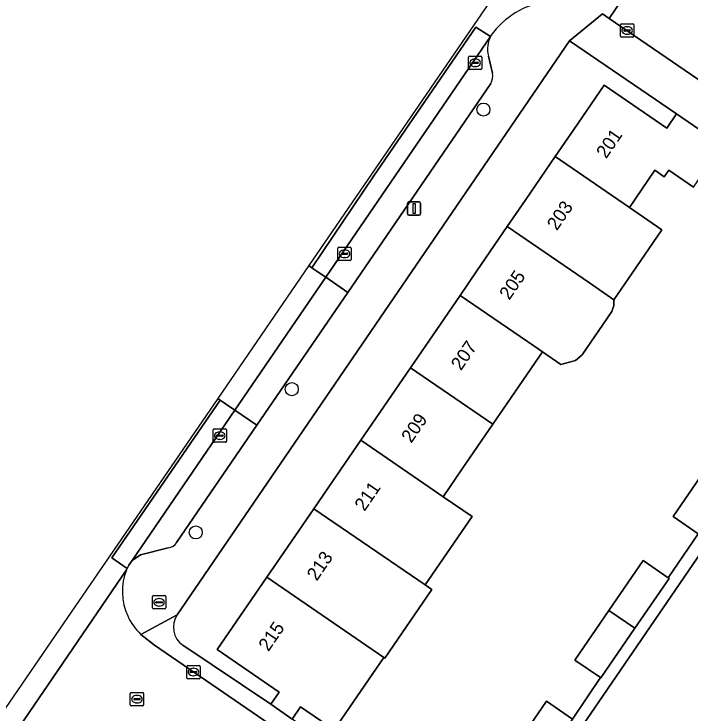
# Model space of a CAD drawing. Extents: x 160023 to 161302, y 384750 to 385707.
# Drawn here: x 160104.2 to 160155, y 385430 to 385482.5 of the extents above; entities that cross this region are included whole.
import ezdxf

# ---------------------------------------------------------------- set-up
doc = ezdxf.new("R2010")
doc.units = 0
for name, color, linetype in [('IMGEO_Boom', 7, 'Continuous'), ('IMGEO_Brandkraan', 7, 'Continuous'), ('IMGEO_Erf', 7, 'Continuous'), ('IMGEO_Kolk', 7, 'Continuous'), ('IMGEO_Lichtmast', 7, 'Continuous'), ('IMGEO_Pand', 7, 'Continuous'), ('IMGEO_Pand_nummerreeks', 7, 'Continuous'), ('IMGEO_Parkeervlak_open', 7, 'Continuous'), ('IMGEO_Rijbaan_lokaal_gesloten', 7, 'Continuous'), ('IMGEO_Rijbaan_lokaal_open', 7, 'Continuous'), ('IMGEO_Rioolput', 7, 'Continuous'), ('IMGEO_Voetpad_open', 7, 'Continuous')]:
    doc.layers.add(name, color=color, linetype=linetype)

msp = doc.modelspace()

# ---------------------------------------------------------------- linework, layer by layer
at = {"layer": 'IMGEO_Boom'}
for centre in [(160139.51, 385475.279), (160125.1, 385454.281), (160117.886, 385443.522)]:
    msp.add_circle(centre, 0.489, dxfattribs=at)
at = {"layer": 'IMGEO_Brandkraan'}
for p, q in [((160114.634, 385437.848), (160114.634, 385438.7)), ((160114.709, 385438.774), (160115.561, 385438.774)), ((160115.122, 385438.554), (160115.147, 385438.554)), ((160115.635, 385438.7), (160115.635, 385437.848)), ((160114.893, 385438.268), (160114.893, 385438.28)), ((160115.331, 385438.231), (160114.933, 385438.231)), ((160114.936, 385438.317), (160115.334, 385438.317)), ((160115.145, 385437.994), (160115.12, 385437.994)), ((160115.377, 385438.28), (160115.377, 385438.268)), ((160115.561, 385437.774), (160114.709, 385437.774))]:
    msp.add_line(p, q, dxfattribs=at)
for points in [[(160114.634, 385437.848), (160114.634, 385438.7)], [(160114.709, 385438.774), (160115.561, 385438.774)], [(160115.635, 385438.7), (160115.635, 385437.848)], [(160115.561, 385437.774), (160114.709, 385437.774)]]:
    msp.add_lwpolyline(points, dxfattribs=at)
for centre, radius, start, end in [((160114.711, 385438.698), 0.0765, 91.552, 178.448), ((160114.711, 385438.698), 0.0765, 91.552, 178.448), ((160115.559, 385438.698), 0.0765, 1.552, 88.448), ((160115.559, 385438.698), 0.0765, 1.552, 88.448), ((160114.933, 385438.277), 0.0403, 85.8775, 175.7526), ((160114.93, 385438.267), 0.0366, 178.938, 274.7102), ((160115.334, 385438.274), 0.043, 264.8664, 352.4533), ((160115.338, 385438.279), 0.0386, 1.7309, 96.639), ((160114.711, 385437.85), 0.0765, 181.552, 268.448), ((160114.711, 385437.85), 0.0765, 181.552, 268.448), ((160115.559, 385437.85), 0.0765, 271.552, 358.448), ((160115.559, 385437.85), 0.0765, 271.552, 358.448)]:
    msp.add_arc(centre, radius, start, end, dxfattribs=at)
for centre, major_axis, ratio, start_param, end_param in [((160115.121, 385438.274), (-0.387, 0.002), 0.722429, 4.712389, 7.853982), ((160115.146, 385438.274), (-0.39, 0.002), 0.717154, 1.570796, 4.712389)]:
    msp.add_ellipse(centre, major_axis=major_axis, ratio=ratio, start_param=start_param, end_param=end_param, dxfattribs=at)
at = {"layer": 'IMGEO_Erf'}
for points in [[(160116.927, 385435.042), (160123.529, 385430.613), (160124.155, 385431.527), (160119.504, 385434.717), (160123.237, 385440.16), (160124.506, 385442.011), (160126.766, 385445.306), (160128.157, 385447.335), (160130.29, 385450.446), (160131.719, 385452.53), (160134.023, 385455.89), (160135.399, 385457.896), (160137.752, 385461.327), (160139.022, 385463.179), (160141.293, 385466.49), (160142.645, 385468.462), (160144.904, 385471.756), (160146.296, 385473.786), (160148.581, 385477.118), (160153.282, 385473.894), (160154.018, 385474.967), (160145.973, 385480.432), (160116.497, 385437.343)], [(160155.289, 385469.446), (160153.429, 385470.722), (160153.08, 385470.232), (160152.386, 385470.718), (160151.87, 385469.965), (160150.477, 385467.934), (160152.924, 385466.256), (160150.683, 385462.988), (160149.313, 385460.99), (160149.318, 385460.57), (160149.161, 385460.117), (160146.93, 385456.863), (160146.415, 385456.44), (160145.315, 385456.139), (160143.939, 385457.083), (160141.587, 385453.654), (160140.211, 385451.647), (160137.907, 385448.288), (160136.478, 385446.204), (160138.648, 385444.716), (160135.123, 385439.574), (160135.634, 385439.223), (160132.106, 385434.08), (160132.03, 385434.132), (160128.297, 385428.688), (160125.764, 385430.424), (160125.137, 385429.509)], [(160141.752, 385427.195), (160144.257, 385430.847), (160146.212, 385429.506), (160148.299, 385432.619), (160146.376, 385433.937), (160148.933, 385437.666), (160151.501, 385441.411), (160153.39, 385440.115), (160155.639, 385443.425), (160153.764, 385444.711), (160156.392, 385448.542)]]:
    msp.add_lwpolyline(points, dxfattribs=at)
msp.add_arc((160117.865, 385436.408), 1.657, 145.639, 235.5311, dxfattribs=at)
at = {"layer": 'IMGEO_Kolk'}
for p, q in [((160149.803, 385480.797), (160149.803, 385481.649)), ((160149.878, 385481.723), (160150.73, 385481.723)), ((160150.804, 385481.649), (160150.804, 385480.797)), ((160150.062, 385481.217), (160150.062, 385481.229)), ((160150.5, 385481.18), (160150.102, 385481.18)), ((160150.105, 385481.266), (160150.503, 385481.266)), ((160150.291, 385481.503), (160150.316, 385481.503)), ((160150.546, 385481.229), (160150.546, 385481.217)), ((160150.73, 385480.723), (160149.878, 385480.723)), ((160150.314, 385480.943), (160150.289, 385480.943)), ((160138.384, 385478.368), (160138.384, 385479.22)), ((160138.459, 385479.294), (160139.311, 385479.294)), ((160138.872, 385479.074), (160138.897, 385479.074)), ((160139.385, 385479.22), (160139.385, 385478.368)), ((160138.643, 385478.788), (160138.643, 385478.8)), ((160139.081, 385478.751), (160138.683, 385478.751)), ((160138.686, 385478.837), (160139.084, 385478.837)), ((160138.895, 385478.514), (160138.87, 385478.514)), ((160139.127, 385478.8), (160139.127, 385478.788)), ((160139.311, 385478.294), (160138.459, 385478.294)), ((160128.573, 385464.02), (160128.573, 385464.872)), ((160128.648, 385464.946), (160129.5, 385464.946)), ((160129.574, 385464.872), (160129.574, 385464.02)), ((160128.832, 385464.44), (160128.832, 385464.452)), ((160129.27, 385464.403), (160128.872, 385464.403)), ((160128.875, 385464.489), (160129.273, 385464.489)), ((160129.061, 385464.726), (160129.086, 385464.726)), ((160129.316, 385464.452), (160129.316, 385464.44)), ((160129.5, 385463.946), (160128.648, 385463.946)), ((160129.084, 385464.166), (160129.059, 385464.166)), ((160119.192, 385450.365), (160119.192, 385451.217)), ((160119.267, 385451.291), (160120.119, 385451.291)), ((160120.193, 385451.217), (160120.193, 385450.365)), ((160119.451, 385450.785), (160119.451, 385450.797)), ((160119.889, 385450.748), (160119.491, 385450.748)), ((160119.494, 385450.834), (160119.892, 385450.834)), ((160119.68, 385451.071), (160119.705, 385451.071)), ((160119.935, 385450.797), (160119.935, 385450.785)), ((160120.119, 385450.291), (160119.267, 385450.291)), ((160119.703, 385450.511), (160119.678, 385450.511)), ((160117.21, 385432.61), (160117.21, 385433.462)), ((160117.285, 385433.536), (160118.137, 385433.536)), ((160117.698, 385433.316), (160117.723, 385433.316)), ((160118.211, 385433.462), (160118.211, 385432.61)), ((160117.469, 385433.03), (160117.469, 385433.042)), ((160117.907, 385432.993), (160117.509, 385432.993)), ((160117.512, 385433.079), (160117.91, 385433.079)), ((160117.721, 385432.756), (160117.696, 385432.756)), ((160117.953, 385433.042), (160117.953, 385433.03)), ((160118.137, 385432.536), (160117.285, 385432.536))]:
    msp.add_line(p, q, dxfattribs=at)
for points in [[(160149.803, 385480.797), (160149.803, 385481.649)], [(160149.878, 385481.723), (160150.73, 385481.723)], [(160150.804, 385481.649), (160150.804, 385480.797)], [(160150.73, 385480.723), (160149.878, 385480.723)], [(160138.384, 385478.368), (160138.384, 385479.22)], [(160138.459, 385479.294), (160139.311, 385479.294)], [(160139.385, 385479.22), (160139.385, 385478.368)], [(160139.311, 385478.294), (160138.459, 385478.294)], [(160128.573, 385464.02), (160128.573, 385464.872)], [(160128.648, 385464.946), (160129.5, 385464.946)], [(160129.574, 385464.872), (160129.574, 385464.02)], [(160129.5, 385463.946), (160128.648, 385463.946)], [(160119.192, 385450.365), (160119.192, 385451.217)], [(160119.267, 385451.291), (160120.119, 385451.291)], [(160120.193, 385451.217), (160120.193, 385450.365)], [(160120.119, 385450.291), (160119.267, 385450.291)], [(160117.21, 385432.61), (160117.21, 385433.462)], [(160117.285, 385433.536), (160118.137, 385433.536)], [(160118.211, 385433.462), (160118.211, 385432.61)], [(160118.137, 385432.536), (160117.285, 385432.536)]]:
    msp.add_lwpolyline(points, dxfattribs=at)
for centre, radius, start, end in [((160149.88, 385481.647), 0.0765, 91.552, 178.448), ((160149.88, 385481.647), 0.0765, 91.552, 178.448), ((160150.728, 385481.647), 0.0765, 1.552, 88.448), ((160150.728, 385481.647), 0.0765, 1.552, 88.448), ((160150.102, 385481.226), 0.0403, 85.8775, 175.7526), ((160150.099, 385481.216), 0.0366, 178.938, 274.7102), ((160150.503, 385481.223), 0.043, 264.8664, 352.4533), ((160150.507, 385481.228), 0.0386, 1.7309, 96.639), ((160149.88, 385480.799), 0.0765, 181.552, 268.448), ((160149.88, 385480.799), 0.0765, 181.552, 268.448), ((160150.728, 385480.799), 0.0765, 271.552, 358.448), ((160150.728, 385480.799), 0.0765, 271.552, 358.448), ((160138.461, 385479.218), 0.0765, 91.552, 178.448), ((160138.461, 385479.218), 0.0765, 91.552, 178.448), ((160139.309, 385479.218), 0.0765, 1.552, 88.448), ((160139.309, 385479.218), 0.0765, 1.552, 88.448), ((160138.683, 385478.797), 0.0403, 85.8775, 175.7526), ((160138.68, 385478.787), 0.0366, 178.938, 274.7102), ((160139.084, 385478.794), 0.043, 264.8664, 352.4533), ((160139.088, 385478.799), 0.0386, 1.7309, 96.639), ((160138.461, 385478.37), 0.0765, 181.552, 268.448), ((160138.461, 385478.37), 0.0765, 181.552, 268.448), ((160139.309, 385478.37), 0.0765, 271.552, 358.448), ((160139.309, 385478.37), 0.0765, 271.552, 358.448), ((160128.65, 385464.87), 0.0765, 91.552, 178.448), ((160128.65, 385464.87), 0.0765, 91.552, 178.448), ((160129.498, 385464.87), 0.0765, 1.552, 88.448), ((160129.498, 385464.87), 0.0765, 1.552, 88.448), ((160128.872, 385464.449), 0.0403, 85.8775, 175.7526), ((160128.869, 385464.439), 0.0366, 178.938, 274.7102), ((160129.273, 385464.446), 0.043, 264.8664, 352.4533), ((160129.277, 385464.451), 0.0386, 1.7309, 96.639), ((160128.65, 385464.022), 0.0765, 181.552, 268.448), ((160128.65, 385464.022), 0.0765, 181.552, 268.448), ((160129.498, 385464.022), 0.0765, 271.552, 358.448), ((160129.498, 385464.022), 0.0765, 271.552, 358.448), ((160119.269, 385451.215), 0.0765, 91.552, 178.448), ((160119.269, 385451.215), 0.0765, 91.552, 178.448), ((160120.117, 385451.215), 0.0765, 1.552, 88.448), ((160120.117, 385451.215), 0.0765, 1.552, 88.448), ((160119.491, 385450.794), 0.0403, 85.8775, 175.7526), ((160119.488, 385450.784), 0.0366, 178.938, 274.7102), ((160119.892, 385450.791), 0.043, 264.8664, 352.4533), ((160119.896, 385450.796), 0.0386, 1.7309, 96.639), ((160119.269, 385450.367), 0.0765, 181.552, 268.448), ((160119.269, 385450.367), 0.0765, 181.552, 268.448), ((160120.117, 385450.367), 0.0765, 271.552, 358.448), ((160120.117, 385450.367), 0.0765, 271.552, 358.448), ((160117.287, 385433.46), 0.0765, 91.552, 178.448), ((160117.287, 385433.46), 0.0765, 91.552, 178.448), ((160118.135, 385433.46), 0.0765, 1.552, 88.448), ((160118.135, 385433.46), 0.0765, 1.552, 88.448), ((160117.509, 385433.039), 0.0403, 85.8775, 175.7526), ((160117.506, 385433.029), 0.0366, 178.938, 274.7102), ((160117.91, 385433.036), 0.043, 264.8664, 352.4533), ((160117.914, 385433.041), 0.0386, 1.7309, 96.639), ((160117.287, 385432.612), 0.0765, 181.552, 268.448), ((160117.287, 385432.612), 0.0765, 181.552, 268.448), ((160118.135, 385432.612), 0.0765, 271.552, 358.448), ((160118.135, 385432.612), 0.0765, 271.552, 358.448)]:
    msp.add_arc(centre, radius, start, end, dxfattribs=at)
for centre, major_axis, ratio, start_param, end_param in [((160150.29, 385481.223), (-0.387, 0.002), 0.722429, 4.712389, 7.853982), ((160150.315, 385481.223), (-0.39, 0.002), 0.717154, 1.570796, 4.712389), ((160138.871, 385478.794), (-0.387, 0.002), 0.722429, 4.712389, 7.853982), ((160138.896, 385478.794), (-0.39, 0.002), 0.717154, 1.570796, 4.712389), ((160129.06, 385464.446), (-0.387, 0.002), 0.722429, 4.712389, 7.853982), ((160129.085, 385464.446), (-0.39, 0.002), 0.717154, 1.570796, 4.712389), ((160119.679, 385450.791), (-0.387, 0.002), 0.722429, 4.712389, 7.853982), ((160119.704, 385450.791), (-0.39, 0.002), 0.717154, 1.570796, 4.712389), ((160117.697, 385433.036), (-0.387, 0.002), 0.722429, 4.712389, 7.853982), ((160117.722, 385433.036), (-0.39, 0.002), 0.717154, 1.570796, 4.712389)]:
    msp.add_ellipse(centre, major_axis=major_axis, ratio=ratio, start_param=start_param, end_param=end_param, dxfattribs=at)
at = {"layer": 'IMGEO_Lichtmast'}
for p, q in [((160133.795, 385467.44), (160133.795, 385468.24)), ((160133.795, 385468.24), (160133.795, 385467.44)), ((160133.895, 385468.34), (160134.685, 385468.34)), ((160134.685, 385468.34), (160133.895, 385468.34)), ((160134.785, 385468.24), (160134.785, 385467.44)), ((160134.785, 385467.44), (160134.785, 385468.24)), ((160134.685, 385467.34), (160133.895, 385467.34)), ((160133.895, 385467.34), (160134.685, 385467.34))]:
    msp.add_line(p, q, dxfattribs=at)
msp.add_lwpolyline([(160134.215, 385468.215), (160134.365, 385468.215), (160134.365, 385467.465), (160134.215, 385467.465), (160134.215, 385468.215)], dxfattribs=at)
for centre, start, end in [((160133.895, 385468.24), 90, 180), ((160133.895, 385468.24), 90, 180), ((160134.685, 385468.24), 0, 90), ((160134.685, 385468.24), 360, 90), ((160133.895, 385467.44), 180, 270), ((160133.895, 385467.44), 180, 270), ((160134.685, 385467.44), 270, 0), ((160134.685, 385467.44), 270, 0)]:
    msp.add_arc(centre, 0.1, start, end, dxfattribs=at)
at = {"layer": 'IMGEO_Pand'}
for points in [[(160151.87, 385469.965), (160152.386, 385470.718), (160153.08, 385470.232), (160153.429, 385470.722), (160155.289, 385469.446), (160157.457, 385472.608), (160154.018, 385474.967), (160153.282, 385473.894), (160148.581, 385477.118), (160146.296, 385473.786), (160144.904, 385471.756), (160150.477, 385467.934)], [(160150.683, 385462.988), (160152.924, 385466.256), (160150.477, 385467.934), (160144.904, 385471.756), (160142.645, 385468.462), (160141.293, 385466.49), (160147.467, 385462.256), (160149.313, 385460.99)], [(160147.467, 385462.256), (160141.293, 385466.49), (160139.022, 385463.179), (160137.752, 385461.327), (160143.295, 385457.525), (160143.939, 385457.083), (160145.315, 385456.139), (160146.415, 385456.44), (160146.93, 385456.863), (160149.161, 385460.117), (160149.318, 385460.57), (160149.313, 385460.99)], [(160143.939, 385457.083), (160143.295, 385457.525), (160137.752, 385461.327), (160135.399, 385457.896), (160134.023, 385455.89), (160140.211, 385451.647), (160141.587, 385453.654)], [(160137.907, 385448.288), (160140.211, 385451.647), (160134.023, 385455.89), (160131.719, 385452.53), (160130.29, 385450.446), (160135.823, 385446.653), (160136.478, 385446.204)], [(160136.478, 385446.204), (160135.823, 385446.653), (160130.29, 385450.446), (160128.157, 385447.335), (160126.766, 385445.306), (160135.123, 385439.574), (160138.648, 385444.716)], [(160158.347, 385447.201), (160156.392, 385448.542), (160153.764, 385444.711), (160155.639, 385443.425), (160155.72, 385443.369)], [(160126.766, 385445.306), (160124.506, 385442.011), (160123.237, 385440.16), (160132.03, 385434.132), (160132.106, 385434.08), (160135.634, 385439.223), (160135.123, 385439.574)], [(160153.39, 385440.115), (160151.501, 385441.411), (160148.933, 385437.666), (160150.889, 385436.325), (160153.457, 385440.069)], [(160132.03, 385434.132), (160123.237, 385440.16), (160119.504, 385434.717), (160124.155, 385431.527), (160123.529, 385430.613), (160125.137, 385429.509), (160125.764, 385430.424), (160128.297, 385428.688)], [(160150.889, 385436.325), (160148.933, 385437.666), (160146.376, 385433.937), (160148.299, 385432.619), (160148.332, 385432.596)], [(160146.212, 385429.506), (160144.257, 385430.847), (160141.752, 385427.195), (160143.707, 385425.853)]]:
    msp.add_lwpolyline(points, close=True, dxfattribs=at)
msp.add_lwpolyline([(160166.077, 385429.457), (160167.274, 385431.239), (160170.526, 385435.981), (160171.731, 385437.757), (160172.943, 385439.543), (160174.148, 385441.319), (160175.353, 385443.095), (160178.603, 385447.834), (160179.542, 385449.203), (160177.113, 385450.845), (160174.526, 385452.594), (160171.939, 385454.343), (160169.352, 385456.092), (160166.729, 385457.866), (160141.804, 385421.521)], dxfattribs=at)
at = {"layer": 'IMGEO_Parkeervlak_open'}
for points in [[(160140.072, 385480.832), (160140.037, 385480.78), (160127.665, 385462.682), (160129.308, 385461.544), (160140.059, 385477.247)], [(160140.199, 385478.012), (160139.881, 385479.298)], [(160116.452, 385442.773), (160122.488, 385451.577), (160120.815, 385452.711), (160113.103, 385441.42), (160113.739, 385441.831), (160115.815, 385442.362)]]:
    msp.add_lwpolyline(points, dxfattribs=at)
msp.add_lwpolyline([(160127.665, 385462.682), (160120.815, 385452.711), (160122.488, 385451.577), (160129.308, 385461.544)], close=True, dxfattribs=at)
for centre, radius, start, end in [((160141.911, 385479.824), 2.098, 151.2799, 194.5253), ((160139.087, 385477.82), 1.128, 329.4652, 9.7933), ((160115.676, 385443.277), 0.926, 278.6643, 326.9969)]:
    msp.add_arc(centre, radius, start, end, dxfattribs=at)
at = {"layer": 'IMGEO_Rijbaan_lokaal_gesloten'}
for points in [[(160150.355, 385495.864), (160150.374, 385495.892), (160149.24, 385496.64), (160177.205, 385537.492), (160177.149, 385537.53), (160126.386, 385463.557)], [(160148.451, 385482.473), (160148.957, 385482.128), (160152.278, 385487.052), (160151.944, 385487.288)], [(160126.386, 385463.557), (160126.621, 385463.396), (160131.28, 385470.3), (160138.94, 385481.47), (160140.037, 385480.78), (160140.072, 385480.832)], [(160112.68, 385440.715), (160104.243, 385428.335)], [(160130.332, 385424.382), (160114.792, 385435.066), (160113.754, 385435.867)]]:
    msp.add_lwpolyline(points, dxfattribs=at)
for points in [[(160140.037, 385480.78), (160138.94, 385481.47), (160131.28, 385470.3), (160126.621, 385463.396), (160127.01, 385463.13), (160127.665, 385462.682)], [(160073.515, 385386.51), (160073.746, 385386.348), (160103.03, 385429.06), (160104.207, 385428.288), (160104.243, 385428.335), (160112.68, 385440.715), (160112.735, 385440.821), (160111.59, 385441.61), (160119.733, 385453.451), (160119.541, 385453.582), (160107.657, 385436.264)], [(160120.815, 385452.711), (160120.124, 385453.184), (160119.733, 385453.451), (160111.59, 385441.61), (160112.735, 385440.821), (160112.864, 385441.07), (160113.103, 385441.42)]]:
    msp.add_lwpolyline(points, close=True, dxfattribs=at)
for centre, radius, start, end in [((160145.12, 385477.276), 6.174, 97.3281, 144.8365), ((160116.833, 385439.093), 4.459, 158.6631, 204.4117), ((160116.817, 385439.079), 4.438, 204.3374, 226.3609)]:
    msp.add_arc(centre, radius, start, end, dxfattribs=at)
at = {"layer": 'IMGEO_Rijbaan_lokaal_open'}
msp.add_lwpolyline([(160180.167, 385467.938), (160175.915, 385470.845), (160170.159, 385474.781), (160152.278, 385487.052), (160148.957, 385482.128), (160172.357, 385466.114), (160175.537, 385463.942), (160185.235, 385457.355), (160202.245, 385445.802)], dxfattribs=at)
msp.add_lwpolyline([(160119.541, 385453.582), (160119.733, 385453.451), (160120.124, 385453.184), (160120.815, 385452.711), (160127.665, 385462.682), (160127.01, 385463.13), (160126.621, 385463.396), (160126.386, 385463.557)], close=True, dxfattribs=at)
at = {"layer": 'IMGEO_Rioolput'}
for p, q in [((160112.969, 385430.576), (160112.969, 385431.428)), ((160113.044, 385431.502), (160113.896, 385431.502)), ((160113.457, 385431.282), (160113.482, 385431.282)), ((160113.97, 385431.428), (160113.97, 385430.576)), ((160113.228, 385430.996), (160113.228, 385431.008)), ((160113.666, 385430.959), (160113.268, 385430.959)), ((160113.271, 385431.045), (160113.669, 385431.045)), ((160113.48, 385430.722), (160113.455, 385430.722)), ((160113.712, 385431.008), (160113.712, 385430.996)), ((160113.896, 385430.502), (160113.044, 385430.502))]:
    msp.add_line(p, q, dxfattribs=at)
for points in [[(160112.969, 385430.576), (160112.969, 385431.428)], [(160113.044, 385431.502), (160113.896, 385431.502)], [(160113.97, 385431.428), (160113.97, 385430.576)], [(160113.896, 385430.502), (160113.044, 385430.502)]]:
    msp.add_lwpolyline(points, dxfattribs=at)
for centre, radius, start, end in [((160113.046, 385431.426), 0.0765, 91.552, 178.448), ((160113.046, 385431.426), 0.0765, 91.552, 178.448), ((160113.894, 385431.426), 0.0765, 1.552, 88.448), ((160113.894, 385431.426), 0.0765, 1.552, 88.448), ((160113.268, 385431.005), 0.0403, 85.8775, 175.7526), ((160113.265, 385430.995), 0.0366, 178.938, 274.7102), ((160113.669, 385431.002), 0.043, 264.8664, 352.4533), ((160113.673, 385431.007), 0.0386, 1.7309, 96.639), ((160113.046, 385430.578), 0.0765, 181.552, 268.448), ((160113.046, 385430.578), 0.0765, 181.552, 268.448), ((160113.894, 385430.578), 0.0765, 271.552, 358.448), ((160113.894, 385430.578), 0.0765, 271.552, 358.448)]:
    msp.add_arc(centre, radius, start, end, dxfattribs=at)
for centre, major_axis, ratio, start_param, end_param in [((160113.456, 385431.002), (-0.387, 0.002), 0.722429, 4.712389, 7.853982), ((160113.481, 385431.002), (-0.39, 0.002), 0.717154, 1.570796, 4.712389)]:
    msp.add_ellipse(centre, major_axis=major_axis, ratio=ratio, start_param=start_param, end_param=end_param, dxfattribs=at)
at = {"layer": 'IMGEO_Voetpad_open'}
for points in [[(160148.957, 385482.128), (160148.451, 385482.473), (160145.973, 385480.432), (160154.018, 385474.967), (160157.457, 385472.608), (160162.394, 385469.273), (160169.793, 385464.2), (160170.682, 385463.631), (160173.268, 385461.881), (160175.855, 385460.132), (160178.442, 385458.382), (160181.028, 385456.632), (160183.494, 385454.965), (160186.201, 385453.133), (160187.987, 385451.859), (160201.338, 385442.708)], [(160145.973, 385480.432), (160148.451, 385482.473)], [(160202.245, 385445.802), (160185.235, 385457.355), (160184.957, 385456.94), (160172.079, 385465.699), (160172.357, 385466.114), (160148.957, 385482.128)], [(160113.754, 385435.867), (160116.497, 385437.343), (160145.973, 385480.432)], [(160139.881, 385479.298), (160140.199, 385478.012)], [(160140.059, 385477.247), (160129.308, 385461.544), (160122.488, 385451.577), (160116.452, 385442.773)], [(160115.815, 385442.362), (160113.739, 385441.831), (160113.103, 385441.42), (160112.864, 385441.07), (160112.735, 385440.821), (160112.68, 385440.715)], [(160116.497, 385437.343), (160113.754, 385435.867), (160114.792, 385435.066), (160130.332, 385424.382), (160136.326, 385420.361), (160137, 385421.344), (160135.398, 385422.443), (160125.137, 385429.509)], [(160125.137, 385429.509), (160123.529, 385430.613), (160116.927, 385435.042)]]:
    msp.add_lwpolyline(points, dxfattribs=at)
msp.add_lwpolyline([(160166.729, 385457.866), (160170.682, 385463.631), (160169.793, 385464.2), (160165.384, 385457.771), (160165.528, 385457.672), (160162.996, 385453.979), (160162.647, 385453.471), (160162.522, 385453.557), (160160.77, 385450.978), (160160.884, 385450.9), (160158.347, 385447.201), (160155.72, 385443.369), (160155.639, 385443.425), (160153.39, 385440.115), (160153.457, 385440.069), (160150.889, 385436.325), (160148.332, 385432.596), (160148.299, 385432.619), (160146.212, 385429.506), (160143.707, 385425.853), (160143.249, 385425.185), (160140.715, 385421.49), (160141.444, 385420.996), (160141.804, 385421.521)], close=True, dxfattribs=at)
for centre, radius, start, end in [((160145.12, 385477.276), 6.174, 97.3281, 144.8365), ((160141.911, 385479.824), 2.098, 151.2799, 194.5253), ((160139.087, 385477.82), 1.128, 329.4652, 9.7933), ((160115.676, 385443.277), 0.926, 278.6643, 326.9969), ((160116.833, 385439.093), 4.459, 158.6631, 204.4117), ((160116.817, 385439.079), 4.438, 204.3374, 226.3609), ((160117.865, 385436.408), 1.657, 145.639, 235.5311)]:
    msp.add_arc(centre, radius, start, end, dxfattribs=at)

# ---------------------------------------------------------------- texts
at = {"layer": 'IMGEO_Pand_nummerreeks'}
for s, rotation, p in [('201', 55.5588, (160148.732, 385471.539)), ('203', 55.5588, (160145.026, 385466.134)), ('205', 55.5597, (160141.449, 385460.919)), ('207', 55.5597, (160137.814, 385455.619)), ('209', 55.5598, (160134.082, 385450.176)), ('211', 55.5597, (160130.569, 385445.054)), ('213', 55.5597, (160126.98, 385439.819)), ('215', 55.5597, (160123.349, 385434.525))]:
    msp.add_text(s, height=1, rotation=rotation, dxfattribs=at).set_placement(p)

doc.saveas('drawing.dxf')
